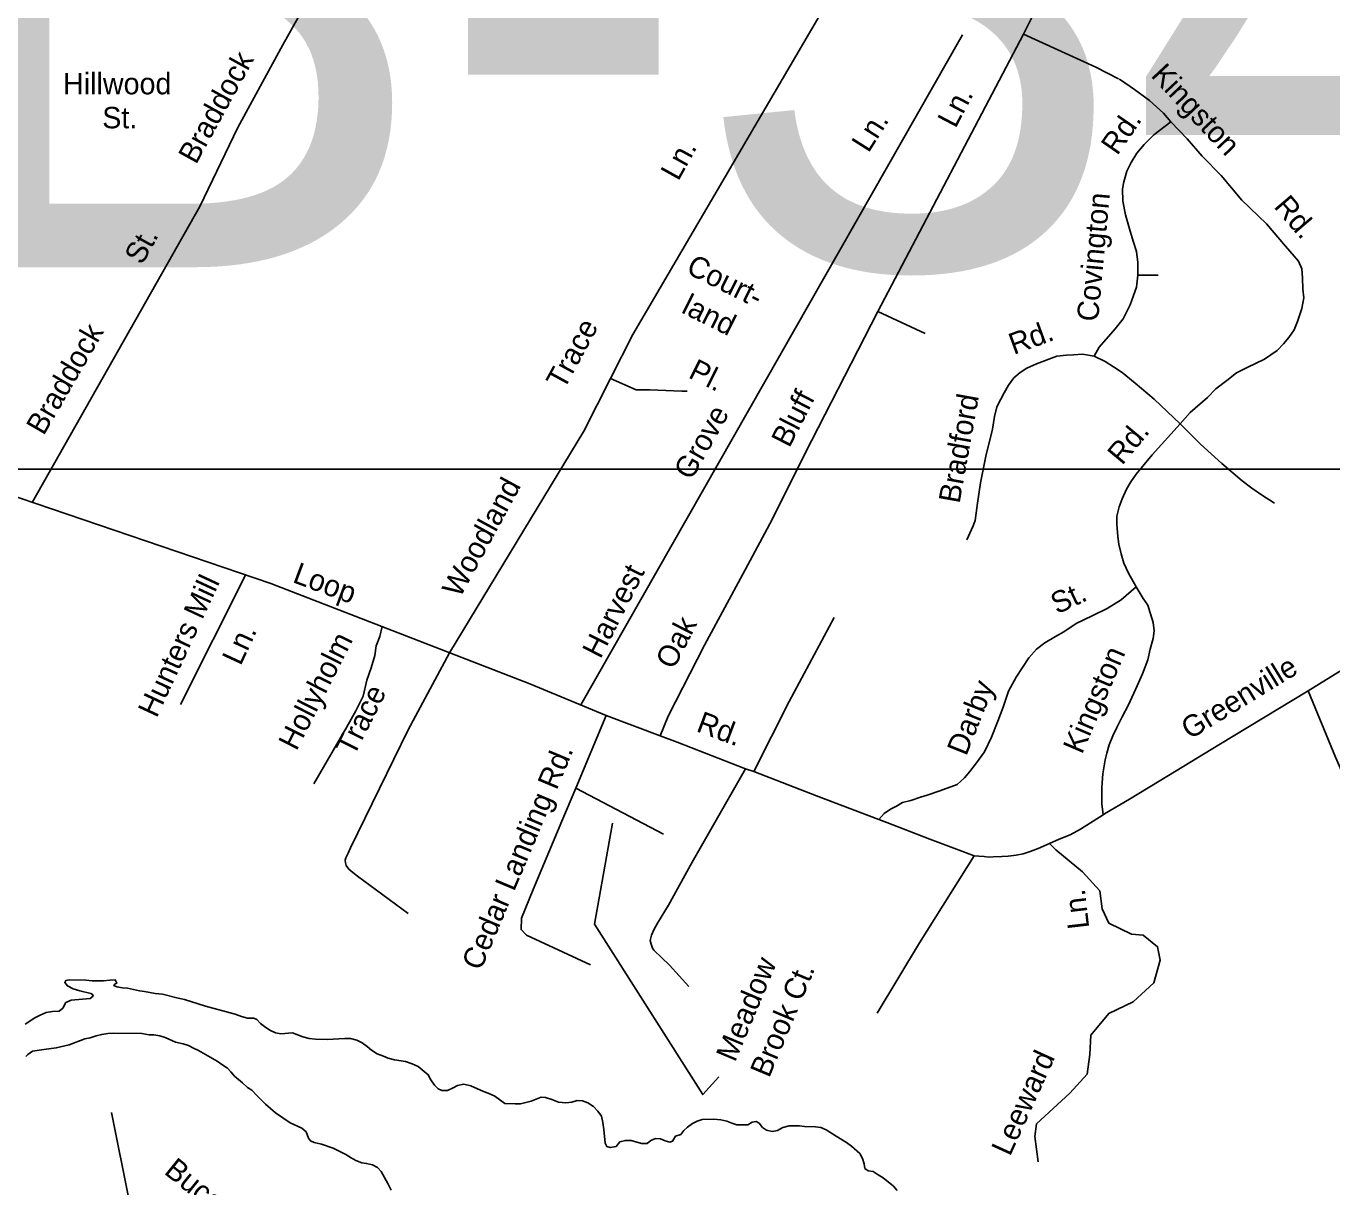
# Model space of a CAD drawing. Extents: x 1945482 to 2853149, y 66427 to 1015778.
# Drawn here: x 2344721 to 2348719, y 162514 to 166068 of the extents above; entities that cross this region are included whole.
import ezdxf

# ---------------------------------------------------------------- set-up
doc = ezdxf.new("R2010")
doc.units = 0
for name, color, linetype in [('Old_Level_10', 7, 'Continuous'), ('Old_Level_3', 7, 'Continuous'), ('Old_Level_35', 7, 'Continuous'), ('Old_Level_60', 7, 'Continuous')]:
    doc.layers.add(name, color=color, linetype=linetype)

msp = doc.modelspace()

# ---------------------------------------------------------------- linework, layer by layer
at = {"layer": 'Old_Level_10'}
msp.add_lwpolyline([(2346842, 162851.1), (2346792.6, 162796.7), (2346461.7, 163318.4), (2346516, 163627.5)], dxfattribs=at)
at = {"layer": 'Old_Level_3'}
msp.add_lwpolyline([(2350469.6, 164712.1), (2343633, 164712.1), (2343633, 167630.7), (2350469.6, 167630.7), (2350469.6, 164712.1)], dxfattribs=at)
at = {"layer": 'Old_Level_35'}
for p, q in [((2347864.2, 166221.9), (2347775, 166043.2)), ((2348124.7, 165305.4), (2348187.1, 165305.4)), ((2347328.6, 165194.5), (2347473.7, 165127.4)), ((2345037.2, 162467.3), (2344982.2, 162741.7))]:
    msp.add_line(p, q, dxfattribs=at)
for points in [[(2345642.8, 166253.9), (2345507.1, 166011.2), (2345369.1, 165757.6)], [(2346510.3, 164989.5), (2346578.9, 165124.1), (2347210.9, 166203.7)], [(2346419.9, 163989.5), (2347587.8, 166041.2)], [(2346662.2, 163895.5), (2346686.9, 163954.8), (2346798.5, 164172.5), (2346915.7, 164390.3), (2347004.9, 164557.9), (2347105.4, 164758.9), (2347328.6, 165194.5), (2347775, 166043.2)], [(2348065.5, 165906.9), (2347996.7, 165942.8), (2347775, 166043.2)], [(2348226.5, 165775.2), (2348203.5, 165801.5), (2348160.8, 165841), (2348114.9, 165873.8), (2348072.2, 165903.4), (2348068.2, 165905.5)], [(2344739.6, 164609.3), (2345253.1, 165516.4), (2345369.1, 165757.6)], [(2348226.5, 165775.2), (2348174, 165735.8), (2348144.4, 165706.2), (2348122.4, 165679.5), (2348105, 165650.4), (2348091.9, 165624.1), (2348082, 165591.2), (2348078.3, 165570), (2348078.7, 165532.1), (2348087.1, 165490.4), (2348101.7, 165440.1), (2348111.6, 165407.2), (2348121.4, 165377.7), (2348124.7, 165344.8), (2348124.7, 165318.5), (2348124.7, 165305.4), (2348121.4, 165269.2), (2348111.6, 165243), (2348101.2, 165214.7), (2348080, 165172.3), (2348055.8, 165141.1), (2348006.5, 165085.2), (2347991.7, 165057.3)], [(2348254.4, 164850.3), (2348285.6, 164884.8), (2348338.1, 164930.8), (2348364.4, 164957.1), (2348397.2, 164983.4), (2348426.8, 165006.4), (2348460, 165022.7), (2348512.6, 165048.9), (2348551.5, 165075.4), (2348571.2, 165095.1), (2348587.6, 165114.8), (2348604, 165137.8), (2348613.9, 165164.1), (2348627, 165203.5), (2348633, 165235.9), (2348630.3, 165262.7), (2348629.4, 165297.8), (2348627, 165325.1), (2348617.2, 165348.1), (2348577.8, 165394.1), (2348518.7, 165463.1), (2348443.2, 165535.4), (2348380.8, 165611), (2348321.7, 165670.1), (2348275.7, 165722.7), (2348226.5, 165775.2)], [(2346662.2, 163895.5), (2346496.8, 163957.7), (2346262.9, 164054.5), (2345470.3, 164361.2), (2344269.9, 164769.9), (2343846.7, 164899.2), (2343648.3, 164953.3), (2343374.9, 165036.4), (2342316.9, 165330.9), (2341347, 165572.5), (2341260.5, 165585.2)], [(2347991.7, 165057.3), (2347955.6, 165063.9), (2347928.1, 165061.9), (2347906.4, 165060.6), (2347876.8, 165057.3), (2347814.4, 165034.3), (2347784.9, 165021.2), (2347765.2, 165008), (2347745.5, 164991.6), (2347729.1, 164968.6), (2347716, 164945.6), (2347706.1, 164925.9), (2347693, 164902.9), (2347686.4, 164873.3), (2347679.8, 164833.9), (2347660.1, 164751.7), (2347643.7, 164669.6), (2347633.9, 164607.2), (2347627.3, 164554.6), (2347620.7, 164538.2), (2347601, 164495.5)], [(2348254.4, 164850.3), (2348175.6, 164925.9), (2348116.5, 164975.2), (2348077.1, 165008), (2348050.8, 165024.5), (2348024.6, 165040.9), (2347991.7, 165057.3)], [(2346017, 164148.8), (2346428.2, 164828.1), (2346510.3, 164989.5)], [(2346510.3, 164989.5), (2346589.1, 164955), (2346630.3, 164955), (2346729.1, 164950.9), (2346745.6, 164950.9)], [(2348119.8, 164350.9), (2348096.8, 164393.6), (2348081.8, 164423.9), (2348073.8, 164452.7), (2348067.3, 164482.3), (2348064, 164505.3), (2348060.6, 164543.2), (2348060.7, 164567.7), (2348067.7, 164596.2), (2348077.1, 164620.3), (2348090.2, 164649.9), (2348103.4, 164672.9), (2348119.8, 164695.9), (2348169, 164755), (2348254.4, 164850.3)], [(2348543.3, 164607.2), (2348503.9, 164633.5), (2348474.4, 164653.2), (2348444.8, 164676.2), (2348382.4, 164728.7), (2348349.6, 164758.3), (2348316.8, 164787.9), (2348254.4, 164850.3)], [(2349382.1, 164485.2), (2349218.8, 164385.5), (2348929.8, 164207.9), (2348646.6, 164032.6)], [(2345193.9, 163991.5), (2345392.9, 164387.5)], [(2347331.6, 163638.7), (2347348.2, 163657.6), (2347367.9, 163670.7), (2347385.8, 163679.9), (2347404.1, 163690.5), (2347430.3, 163697), (2347459.9, 163706.9), (2347479.6, 163713.5), (2347519, 163726.6), (2347571.5, 163746.3), (2347594.5, 163766), (2347610.9, 163785.7), (2347630.6, 163812), (2347656.1, 163846), (2347676.6, 163890.9), (2347696.3, 163940.2), (2347712.7, 163982.9), (2347729.1, 164032.2), (2347752.1, 164074.9), (2347771.8, 164104.5), (2347791.5, 164134), (2347814.4, 164160.3), (2347840.7, 164180), (2347873.5, 164199.7), (2347898.1, 164213.6), (2347935.9, 164239.2), (2347985.2, 164262.2), (2348031.1, 164285.2), (2348073.8, 164311.5), (2348119.8, 164350.9)], [(2348018.6, 163652.7), (2348014.7, 163687.2), (2348014.7, 163706.9), (2348014.7, 163736.5), (2348018, 163779.2), (2348025.3, 163821.3), (2348030.6, 163842.5), (2348037.7, 163867.9), (2348048.2, 163895.5), (2348060.7, 163920.5), (2348077.1, 163953.3), (2348096.8, 163989.5), (2348123.1, 164048.6), (2348139.5, 164084.7), (2348155.9, 164127.5), (2348162.5, 164160.3), (2348172.3, 164193.2), (2348175.6, 164216.2), (2348172.3, 164242.5), (2348162.5, 164272), (2348155.9, 164295), (2348141.9, 164316.1), (2348119.8, 164350.9)], [(2345601.4, 163748.6), (2345701.7, 163920.4), (2345730.7, 163971.7), (2345753, 164016.3), (2345764.1, 164065.4), (2345777.5, 164103.3), (2345788.7, 164141.2), (2345793.1, 164170.2), (2345804.3, 164199.2), (2345811.1, 164230.2)], [(2347195.2, 164257.5), (2347057.4, 163999.9), (2346949.7, 163785.6)], [(2346017, 164148.8), (2345890.4, 163913.7), (2345803.3, 163734), (2345714.6, 163552.6), (2345707.1, 163536.2), (2345699.8, 163521.8), (2345698.1, 163513.9), (2345698.4, 163506), (2345700.7, 163497.9), (2345709.1, 163486.4), (2345721.6, 163476.7), (2345736.1, 163465.5), (2345890.7, 163351.5)], [(2348646.6, 164032.6), (2348373.1, 163867.9), (2348218.7, 163773.8), (2348099.5, 163700.8), (2348023.5, 163655.8), (2348018.6, 163652.7)], [(2348646.6, 164032.6), (2348730.8, 163829.8), (2348816.7, 163631.4)], [(2346496.8, 163957.7), (2346403.8, 163735)], [(2347331.6, 163638.7), (2347140.7, 163711.1), (2346949.7, 163785.6), (2346923.4, 163794.4), (2346714, 163876.1), (2346662.2, 163895.5)], [(2346923.4, 163794.4), (2346760.8, 163508), (2346687.9, 163376.8), (2346653.9, 163321.6), (2346642.9, 163301.2), (2346635.4, 163284.8), (2346633.7, 163276.9), (2346632.1, 163268.6), (2346634.5, 163256.9), (2346638.9, 163244.9), (2346643.4, 163239.2), (2346691.2, 163193.1), (2346749.9, 163127.2)], [(2346403.8, 163735), (2346361.6, 163634), (2346273.7, 163424.7), (2346238, 163337.1)], [(2346403.8, 163735), (2346672.9, 163593.8)], [(2348018.6, 163652.7), (2347949.2, 163608.9), (2347917.7, 163591.6), (2347884.4, 163578.4), (2347854.7, 163565.1), (2347819.6, 163549.9), (2347795.6, 163540.8), (2347773.9, 163534), (2347752.1, 163529.2), (2347728.3, 163526.3), (2347708.3, 163525.5), (2347682.4, 163524.5), (2347668.3, 163523.9), (2347654.5, 163525.3), (2347638.3, 163526.7), (2347624.2, 163528.1), (2347569.6, 163547.9), (2347488.2, 163578.8), (2347356.3, 163629.4), (2347331.6, 163638.7)], [(2347854.7, 163565.1), (2347873.6, 163545.8)], [(2347873.6, 163545.8), (2347955.9, 163478.9), (2348008.5, 163420.8), (2348015.5, 163364.9)], [(2347624.2, 163528.1), (2347456.8, 163261.2), (2347327.2, 163046)], [(2348015.5, 163364.9), (2348036.1, 163321.1), (2348105.3, 163287.9), (2348141.2, 163285.1), (2348185.5, 163249.2), (2348193.8, 163207.7), (2348174.4, 163138.5), (2348110.8, 163080.4), (2348036.1, 163044.4), (2347980.8, 162978), (2347978.1, 162919.8), (2347969.8, 162859), (2347917.2, 162800.8), (2347814.9, 162706.7), (2347809.4, 162668), (2347820.4, 162590.5)], [(2346238, 163337.1), (2346236.3, 163301.8), (2346252.9, 163285.1), (2346449.3, 163193.8)]]:
    msp.add_lwpolyline(points, dxfattribs=at)
at = {"layer": 'Old_Level_60'}
for points in [[(2344717.7, 163011.7), (2344747.5, 163031.4), (2344764, 163040.2), (2344782, 163048.3), (2344802, 163050.7), (2344822.2, 163052), (2344833.5, 163061.3), (2344842.7, 163078.1), (2344859.2, 163085.3), (2344916.7, 163091.2), (2344926, 163098.4), (2344924, 163103.5), (2344919, 163106.4), (2344885, 163114.4), (2344864.5, 163120.7), (2344847.5, 163129.4), (2344839, 163140), (2344842, 163145.4), (2344852.5, 163147.8), (2344904.2, 163147.2), (2344923, 163144.7), (2344958, 163144.5), (2344977.5, 163147.4), (2344993.7, 163147.6), (2344999, 163138), (2344994, 163135.2), (2344989.7, 163130.5), (2344999, 163126.1), (2345016, 163123.1), (2345031.2, 163122.9), (2345067.7, 163114.4), (2345083.2, 163112.7), (2345116, 163106.2), (2345138, 163104.4), (2345186, 163091.3)], [(2345186, 163091.3), (2345206, 163087.3), (2345270, 163067.1), (2345360.5, 163043), (2345380.7, 163035.2), (2345399, 163030.2), (2345418.5, 163030.7), (2345427, 163026.6), (2345438.2, 163014.1), (2345454.7, 163001.7), (2345469.2, 162993), (2345484.5, 162985.8), (2345501, 162983), (2345536.2, 162985.5), (2345567.7, 162972.9), (2345587.7, 162968), (2345607, 162965.8), (2345643.2, 162965.4), (2345696.5, 162968), (2345714, 162967.9), (2345733.2, 162963.5), (2345750, 162954.9), (2345764.7, 162944), (2345778.2, 162932.6), (2345795.7, 162921.1), (2345814.7, 162914.6), (2345829, 162908.4), (2345849, 162902.6), (2345883, 162897.6), (2345903.5, 162890.8), (2345921, 162882.9), (2345952, 162857.3), (2345960.2, 162841.9), (2345971.5, 162825.2), (2345982.2, 162814.2), (2345993.5, 162808.8), (2346011.5, 162809.3), (2346028.2, 162817), (2346041.7, 162824.7), (2346060.7, 162828.3), (2346082.5, 162823.5), (2346121.2, 162805.5), (2346136.2, 162800.8), (2346156, 162791.7), (2346187.2, 162769), (2346218.5, 162768), (2346235, 162768.4), (2346267.5, 162776.1), (2346298.2, 162788.3), (2346311.7, 162787.8), (2346331, 162781.5), (2346351, 162773.8), (2346373.5, 162771.7), (2346392, 162773.8)], [(2344720, 162913.5), (2344726, 162919.8), (2344740.5, 162929.7), (2344774.7, 162935.1), (2344813.2, 162939.3), (2344852.5, 162948.7), (2344900.7, 162967.1), (2344916.7, 162970.2), (2344935, 162976.3), (2344952.5, 162981), (2344971.5, 162983.8), (2344987.2, 162984.3), (2345074.7, 162983.1), (2345097.2, 162979.8), (2345112.2, 162979.1), (2345130.5, 162976.1), (2345147, 162971.1), (2345178.2, 162957.2), (2345201.5, 162952), (2345218.5, 162946.9), (2345233, 162939.1), (2345249.2, 162932), (2345306, 162898.5), (2345323.7, 162886.9), (2345337, 162877), (2345348, 162865.8), (2345358.5, 162853.3), (2345383.7, 162832.5), (2345398.5, 162818.2), (2345411.7, 162809.8), (2345427, 162793.3), (2345454.2, 162767.6), (2345484, 162741.1), (2345529.7, 162709.7), (2345565.5, 162694.2), (2345578.7, 162682.3), (2345586, 162663.6), (2345591.5, 162654.6), (2345603, 162649.5), (2345625, 162645.1), (2345660.7, 162632.9), (2345700, 162613.1), (2345716.5, 162602.5), (2345730.5, 162595), (2345748.5, 162587.4), (2345763.5, 162585.7), (2345781.5, 162581.9), (2345796.5, 162573.2), (2345808, 162561.3), (2345828.7, 162524.3), (2345838.5, 162504.2)], [(2346392, 162773.8), (2346408.5, 162778.7), (2346425, 162777.4), (2346441, 162771.1), (2346458, 162759.7), (2346472, 162745.6), (2346482.7, 162730.7), (2346487, 162711.2), (2346490, 162689.2), (2346493.7, 162647.4), (2346499.5, 162637.5), (2346509.5, 162634.3), (2346527.2, 162637.6), (2346538.5, 162651.7), (2346556, 162656.3), (2346573.2, 162655.9), (2346605.7, 162646.6), (2346623, 162647.1), (2346633.7, 162655.7), (2346648.2, 162662.1), (2346663.7, 162661.2), (2346677.5, 162654.9), (2346692, 162651.3), (2346700.5, 162654.3), (2346709, 162669.2), (2346725.5, 162674.6), (2346735.2, 162686.9), (2346746.2, 162697.3), (2346761.5, 162708), (2346776.2, 162715.3), (2346791.5, 162720.7), (2346827.2, 162720.8), (2346847.7, 162719), (2346866.7, 162714.8), (2346882.2, 162708.8), (2346897.5, 162704.4), (2346931, 162704.3), (2346944.2, 162712.4), (2346956, 162714.4), (2346965.5, 162708.6), (2346975.5, 162695.8), (2346988.5, 162687.9), (2347005, 162683.9), (2347021.5, 162686.6), (2347037.7, 162695.3), (2347057, 162700.8), (2347089, 162700.7), (2347104, 162699.3), (2347137.7, 162698.2), (2347154.7, 162695.3), (2347170.5, 162689.1), (2347201.7, 162668.9), (2347233, 162650.3), (2347248.5, 162638.4), (2347273.5, 162615.8), (2347282.5, 162600.5), (2347287.2, 162584.7), (2347289.5, 162570.3), (2347299.5, 162563.4), (2347315, 162560.9), (2347329.5, 162550.9), (2347345.2, 162541.9), (2347376.5, 162516.6), (2347388.2, 162503.1)]]:
    msp.add_lwpolyline(points, dxfattribs=at)

# ---------------------------------------------------------------- texts
at = {"layer": 'Old_Level_10'}
for s, height, rotation, p in [('Braddock', 65.62, 61.1721, (2345241.1, 165642.3)), ('Kingston', 65.62, 313.1305, (2348162.6, 165915.4)), ('Ln.', 65.62, 62.2599, (2347566.6, 165752.8)), ('Ln.', 65.62, 57.7243, (2347300.2, 165677.7)), ('Rd.', 65.62, 55.3593, (2348062.1, 165669.9)), ('Ln.', 65.62, 60.999, (2346717.9, 165591.5)), ('Covington', 65.62, 84.7348, (2348003.2, 165161.8)), ('Rd.', 65.62, 310.5792, (2348539.3, 165514.7)), ('St.', 65.62, 60.804, (2345075.8, 165334.4)), ('Court-', 65.62, 333.435, (2346738.4, 165313.5)), ('land', 65.62, 333.435, (2346724.1, 165192.2)), ('Braddock', 65.62, 59.8988, (2344774.4, 164812.2)), ('Trace', 65.62, 61.4365, (2346367.7, 164952.1)), ('Rd.', 65.62, 20.2395, (2347745, 165061.2)), ('Pl.', 65.62, 333.435, (2346745.6, 164993.1)), ('Bluff', 65.62, 62.8684, (2347058, 164774.4)), ('Bradford', 65.62, 79.7698, (2347579.1, 164604.3)), ('Grove', 65.62, 60.4612, (2346758, 164674.9)), ('Rd.', 65.62, 50.2166, (2348077, 164721.4)), ('Woodland', 65.62, 61.4594, (2346049.2, 164314.7)), ('Loop', 65.62, 339.5239, (2345533.7, 164366.5)), ('Hunters Mill', 65.617, 65.067, (2345120.3, 163947.4)), ('Harvest', 65.62, 63.058, (2346479.5, 164128.3)), ('St.', 65.62, 25.0341, (2347877.8, 164266.3)), ('Oak', 65.62, 62.8685, (2346703.6, 164095.3)), ('Ln.', 65.62, 65.067, (2345377.6, 164107.3)), ('Hollyholm', 65.62, 63.1131, (2345548.9, 163846.5)), ('Kingston', 65.62, 66.8374, (2347954, 163836.3)), ('Greenville', 65.62, 31.5395, (2348284, 163882.2)), ('Darby', 65.62, 68.2139, (2347599.5, 163830.8)), ('Trace', 65.62, 63.1131, (2345724.3, 163829.5)), ('Rd.', 65.62, 339.5239, (2346769.8, 163910)), ('Cedar Landing Rd.', 65.617, 67.2197, (2346112.9, 163173.2)), ('Ln.', 65.62, 96.5816, (2347976.5, 163307)), ('Meadow ', 65.62, 67.2197, (2346891.7, 162893.4)), ('Brook Ct.', 65.62, 67.2197, (2346996, 162845.2)), ('Leeward', 65.62, 65.5674, (2347733.7, 162605.3)), ('Buccaneer', 65.62, 321.0761, (2345140.3, 162556.5))]:
    msp.add_text(s, height=height, rotation=rotation, dxfattribs=at).set_placement(p)
for s, p in [('Hillwood', (2344834.1, 165859.4)), ('St.', (2344954, 165755.3))]:
    msp.add_text(s, height=65.62, dxfattribs=at).set_placement(p)
at = {"layer": 'Old_Level_3'}
msp.add_text('B-3496', height=1788.88, dxfattribs=at).set_placement((2344372.4, 165330))

doc.saveas('drawing.dxf')
